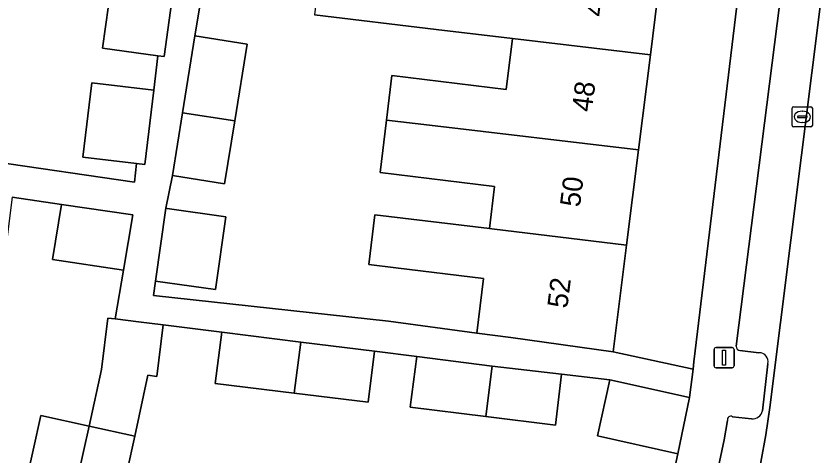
# Model space of a CAD drawing. Extents: x 162172 to 163187, y 382874 to 383685.
# Drawn here: x 163052.14 to 163091.57, y 383116.16 to 383137.87 of the extents above; entities that cross this region are included whole.
import ezdxf

# ---------------------------------------------------------------- set-up
doc = ezdxf.new("R2010")
doc.units = 0
for name, color, linetype in [('IMGEO_Erf', 7, 'Continuous'), ('IMGEO_Kolk', 7, 'Continuous'), ('IMGEO_Lichtmast', 7, 'Continuous'), ('IMGEO_Muur', 7, 'Continuous'), ('IMGEO_Pand', 7, 'Continuous'), ('IMGEO_Pand_nummerreeks', 7, 'Continuous'), ('IMGEO_Parkeervlak_open', 7, 'Continuous'), ('IMGEO_Rijbaan_lokaal_open', 7, 'Continuous'), ('IMGEO_Voetpad_open', 7, 'Continuous')]:
    doc.layers.add(name, color=color, linetype=linetype)

msp = doc.modelspace()

# ---------------------------------------------------------------- linework, layer by layer
at = {"layer": 'IMGEO_Erf'}
for points in [[(163084.073, 383140.663), (163083.486, 383135.958), (163082.899, 383131.249), (163082.312, 383126.541), (163081.653, 383121.26), (163085.594, 383120.406), (163085.639, 383120.779), (163093.359, 383184.774)], [(163045.037, 383138.705), (163050.673, 383137.856), (163050.346, 383135.679), (163049.976, 383133.218), (163044.339, 383134.068), (163043.983, 383131.701), (163057.99, 383129.648), (163058.091, 383130.579), (163055.442, 383130.893), (163055.877, 383134.562), (163058.943, 383134.199), (163059.146, 383135.906), (163056.419, 383136.285), (163056.859, 383139.456)], [(163061.345, 383139.169), (163060.978, 383136.891), (163063.562, 383136.473), (163062.952, 383132.696), (163062.447, 383129.57), (163059.863, 383129.988), (163059.54, 383128.365), (163059.599, 383128.357), (163062.501, 383127.944), (163061.989, 383124.344), (163059.028, 383124.765), (163058.937, 383124.047), (163070.543, 383122.779), (163074.902, 383122.183), (163075.232, 383124.894), (163070.904, 383125.417), (163069.572, 383125.578), (163069.872, 383128.046), (163075.531, 383127.362), (163075.784, 383129.449), (163070.126, 383130.135), (163070.44, 383132.725), (163070.707, 383134.924), (163076.366, 383134.24), (163076.672, 383136.764), (163072.9, 383137.21), (163066.888, 383137.921)], [(163082.278, 383104.451), (163084.848, 383116.231), (163080.868, 383117.114), (163081.483, 383119.882), (163079.1, 383120.16), (163078.792, 383117.647), (163075.359, 383118.067), (163071.62, 383118.524), (163071.937, 383121.035), (163069.852, 383121.308), (163069.533, 383118.779), (163065.89, 383119.224), (163061.986, 383119.702), (163062.307, 383122.248), (163059.417, 383122.601), (163059.096, 383120.055), (163058.657, 383120.109), (163058.004, 383117.092), (163057.624, 383115.384)]]:
    msp.add_lwpolyline(points, dxfattribs=at)
msp.add_lwpolyline([(163056.356, 383120.39), (163056.667, 383122.937), (163057.043, 383122.891), (163057.448, 383125.312), (163053.935, 383125.826), (163054.391, 383128.555), (163051.953, 383128.911), (163051.599, 383126.167), (163050.37, 383126.356), (163049.947, 383124.452), (163048.389, 383117.431), (163047.161, 383111.899), (163049.522, 383111.376), (163051.755, 383110.881), (163052.984, 383116.412), (163053.364, 383118.123), (163055.75, 383117.593)], close=True, dxfattribs=at)
at = {"layer": 'IMGEO_Kolk'}
for p, q in [((163090.567, 383133.387), (163091.419, 383133.387)), ((163090.492, 383132.461), (163090.492, 383133.313)), ((163090.98, 383133.167), (163091.005, 383133.167)), ((163091.493, 383133.313), (163091.493, 383132.461)), ((163090.751, 383132.881), (163090.751, 383132.893)), ((163091.189, 383132.844), (163090.791, 383132.844)), ((163090.794, 383132.93), (163091.192, 383132.93)), ((163091.003, 383132.607), (163090.978, 383132.607)), ((163091.235, 383132.893), (163091.235, 383132.881)), ((163091.419, 383132.387), (163090.567, 383132.387))]:
    msp.add_line(p, q, dxfattribs=at)
for points in [[(163090.567, 383133.387), (163091.419, 383133.387)], [(163090.492, 383132.461), (163090.492, 383133.313)], [(163091.493, 383133.313), (163091.493, 383132.461)], [(163091.419, 383132.387), (163090.567, 383132.387)]]:
    msp.add_lwpolyline(points, dxfattribs=at)
for centre, radius, start, end in [((163090.569, 383133.311), 0.0765, 91.552, 178.448), ((163090.569, 383133.311), 0.0765, 91.552, 178.448), ((163091.417, 383133.311), 0.0765, 1.552, 88.448), ((163091.417, 383133.311), 0.0765, 1.552, 88.448), ((163090.791, 383132.89), 0.0403, 85.8775, 175.7526), ((163090.788, 383132.88), 0.0366, 178.938, 274.7102), ((163091.192, 383132.887), 0.043, 264.8664, 352.4533), ((163091.196, 383132.892), 0.0386, 1.7309, 96.639), ((163090.569, 383132.463), 0.0765, 181.552, 268.448), ((163090.569, 383132.463), 0.0765, 181.552, 268.448), ((163091.417, 383132.463), 0.0765, 271.552, 358.448), ((163091.417, 383132.463), 0.0765, 271.552, 358.448)]:
    msp.add_arc(centre, radius, start, end, dxfattribs=at)
for centre, major_axis, ratio, start_param, end_param in [((163090.979, 383132.887), (-0.387, 0.002), 0.722429, 4.712389, 7.853982), ((163091.004, 383132.887), (-0.39, 0.002), 0.717154, 1.570796, 4.712389)]:
    msp.add_ellipse(centre, major_axis=major_axis, ratio=ratio, start_param=start_param, end_param=end_param, dxfattribs=at)
at = {"layer": 'IMGEO_Lichtmast'}
for p, q in [((163086.63, 383120.578), (163086.63, 383121.378)), ((163086.63, 383121.378), (163086.63, 383120.578)), ((163086.73, 383121.478), (163087.52, 383121.478)), ((163087.52, 383121.478), (163086.73, 383121.478)), ((163087.62, 383121.378), (163087.62, 383120.578)), ((163087.62, 383120.578), (163087.62, 383121.378)), ((163087.52, 383120.478), (163086.73, 383120.478)), ((163086.73, 383120.478), (163087.52, 383120.478))]:
    msp.add_line(p, q, dxfattribs=at)
msp.add_lwpolyline([(163087.05, 383121.353), (163087.2, 383121.353), (163087.2, 383120.603), (163087.05, 383120.603), (163087.05, 383121.353)], dxfattribs=at)
for centre, start, end in [((163086.73, 383121.378), 90, 180), ((163086.73, 383121.378), 90, 180), ((163087.52, 383121.378), 0, 90), ((163087.52, 383121.378), 360, 90), ((163086.73, 383120.578), 180, 270), ((163086.73, 383120.578), 180, 270), ((163087.52, 383120.578), 270, 0), ((163087.52, 383120.578), 270, 0)]:
    msp.add_arc(centre, 0.1, start, end, dxfattribs=at)
at = {"layer": 'IMGEO_Muur'}
msp.add_lwpolyline([(163082.278, 383104.451), (163084.848, 383116.231)], dxfattribs=at)
at = {"layer": 'IMGEO_Pand'}
for points in [[(163084.073, 383140.663), (163073.711, 383141.892), (163071.584, 383142.144), (163071.55, 383141.864), (163067.385, 383142.013), (163066.888, 383137.921), (163072.9, 383137.21), (163076.672, 383136.764), (163083.486, 383135.958)], [(163056.419, 383136.285), (163059.146, 383135.906), (163059.456, 383135.863), (163059.891, 383138.996), (163059.733, 383139.02), (163056.95, 383139.442), (163056.859, 383139.456)], [(163060.978, 383136.891), (163060.364, 383133.088), (163062.952, 383132.696), (163063.562, 383136.473)], [(163083.486, 383135.958), (163076.672, 383136.764), (163076.366, 383134.24), (163070.707, 383134.924), (163070.44, 383132.725), (163072.567, 383132.473), (163082.899, 383131.249)], [(163058.943, 383134.199), (163055.877, 383134.562), (163055.442, 383130.893), (163058.091, 383130.579), (163058.508, 383130.53)], [(163062.952, 383132.696), (163060.364, 383133.088), (163059.863, 383129.988), (163062.447, 383129.57)], [(163082.312, 383126.541), (163082.899, 383131.249), (163072.567, 383132.473), (163070.44, 383132.725), (163070.126, 383130.135), (163075.784, 383129.449), (163075.531, 383127.362), (163075.651, 383127.347)], [(163057.904, 383128.041), (163054.391, 383128.555), (163053.935, 383125.826), (163057.448, 383125.312)], [(163061.989, 383124.344), (163062.501, 383127.944), (163059.599, 383128.357), (163059.54, 383128.365), (163059.028, 383124.765)], [(163082.312, 383126.541), (163075.651, 383127.347), (163075.531, 383127.362), (163069.872, 383128.046), (163069.572, 383125.578), (163070.904, 383125.417), (163075.232, 383124.894), (163074.902, 383122.183), (163076.582, 383121.979), (163081.653, 383121.26)], [(163059.417, 383122.601), (163058.187, 383122.751), (163057.043, 383122.891), (163056.667, 383122.937), (163056.356, 383120.39), (163055.75, 383117.593), (163058.004, 383117.092), (163058.657, 383120.109), (163059.096, 383120.055)], [(163066.209, 383121.753), (163062.307, 383122.248), (163061.986, 383119.702), (163065.89, 383119.224)], [(163069.852, 383121.308), (163066.209, 383121.753), (163065.89, 383119.224), (163069.533, 383118.779)], [(163075.673, 383120.56), (163071.937, 383121.035), (163071.62, 383118.524), (163075.359, 383118.067)], [(163079.1, 383120.16), (163075.673, 383120.56), (163075.359, 383118.067), (163078.792, 383117.647)], [(163084.848, 383116.231), (163085.425, 383119.008), (163081.483, 383119.882), (163080.868, 383117.114)], [(163047.965, 383104.342), (163052.592, 383103.321), (163054.919, 383113.835), (163055.75, 383117.593), (163053.364, 383118.123), (163052.984, 383116.412), (163051.755, 383110.881), (163049.522, 383111.376)], [(163055.75, 383117.593), (163054.919, 383113.835), (163052.592, 383103.321), (163057.218, 383102.3), (163058.772, 383109.325), (163056.395, 383109.853), (163057.624, 383115.384), (163058.004, 383117.092)]]:
    msp.add_lwpolyline(points, close=True, dxfattribs=at)
at = {"layer": 'IMGEO_Parkeervlak_open'}
for points in [[(163088.666, 383114.485), (163088.944, 383115.819), (163089.188, 383117.161), (163089.396, 383118.508), (163091.989, 383139.272), (163092.408, 383142.593), (163097.343, 383181.43), (163097.492, 383182.861), (163097.6, 383184.296), (163097.666, 383185.733), (163097.793, 383192.095), (163097.839, 383195.416), (163098.903, 383242.236), (163098.994, 383245.57), (163099.431, 383263.705), (163099.55, 383265.112), (163099.718, 383266.514), (163099.935, 383267.91), (163100.779, 383272.585)], [(163097.108, 383249.999), (163095.92, 383195.958), (163095.692, 383185.588), (163095.609, 383184.173), (163095.484, 383182.761), (163095.316, 383181.353), (163087.724, 383121.555)], [(163087.91, 383121.327), (163088.852, 383121.216)], [(163089.287, 383120.682), (163089.022, 383118.352)], [(163088.48, 383117.953), (163087.541, 383118.061)], [(163087.293, 383117.879), (163087.129, 383116.91), (163086.909, 383115.832), (163082.7, 383096.377)]]:
    msp.add_lwpolyline(points, dxfattribs=at)
for centre, radius, start, end in [((163087.936, 383121.538), 0.213, 175.4809, 262.9335), ((163088.876, 383120.792), 0.425, 345.0433, 93.2897), ((163087.458, 383117.914), 0.169, 60.5264, 192.0213), ((163088.535, 383118.446), 0.496, 263.675, 349.0432)]:
    msp.add_arc(centre, radius, start, end, dxfattribs=at)
at = {"layer": 'IMGEO_Rijbaan_lokaal_open'}
msp.add_lwpolyline([(163092.892, 383120.13), (163095.26, 383138.814), (163091.989, 383139.272), (163089.396, 383118.508), (163089.188, 383117.161), (163088.944, 383115.819), (163088.666, 383114.485), (163084.478, 383095.323), (163084.088, 383093.61), (163087.256, 383092.943), (163088.032, 383096.695), (163092.174, 383115.79), (163092.457, 383117.229), (163092.696, 383118.676)], close=True, dxfattribs=at)
at = {"layer": 'IMGEO_Voetpad_open'}
for points in [[(163087.724, 383121.555), (163095.316, 383181.353), (163095.484, 383182.761), (163095.609, 383184.173), (163095.692, 383185.588), (163095.92, 383195.958), (163097.108, 383249.999)], [(163094.727, 383246.322), (163093.359, 383184.774), (163085.639, 383120.779), (163085.594, 383120.406), (163085.425, 383119.008), (163084.848, 383116.231), (163082.278, 383104.451), (163080.745, 383097.467), (163080.543, 383097.511), (163080.285, 383096.581), (163082.7, 383096.377), (163086.909, 383115.832)], [(163059.891, 383138.996), (163059.456, 383135.863), (163059.146, 383135.906), (163058.943, 383134.199), (163058.508, 383130.53), (163058.091, 383130.579), (163057.99, 383129.648), (163043.983, 383131.701)], [(163051.953, 383128.911), (163054.391, 383128.555), (163057.904, 383128.041), (163057.448, 383125.312), (163057.043, 383122.891), (163058.187, 383122.751), (163059.417, 383122.601), (163062.307, 383122.248), (163066.209, 383121.753), (163069.852, 383121.308), (163071.937, 383121.035), (163075.673, 383120.56), (163079.1, 383120.16), (163081.483, 383119.882), (163085.425, 383119.008), (163085.594, 383120.406), (163081.653, 383121.26), (163076.582, 383121.979), (163074.902, 383122.183), (163070.543, 383122.779), (163058.937, 383124.047), (163059.028, 383124.765), (163059.54, 383128.365), (163059.863, 383129.988), (163060.364, 383133.088), (163060.978, 383136.891), (163061.345, 383139.169)], [(163088.852, 383121.216), (163087.91, 383121.327)], [(163089.022, 383118.352), (163089.287, 383120.682)], [(163087.541, 383118.061), (163088.48, 383117.953)], [(163086.909, 383115.832), (163087.129, 383116.91), (163087.293, 383117.879)]]:
    msp.add_lwpolyline(points, dxfattribs=at)
for centre, radius, start, end in [((163087.936, 383121.538), 0.213, 175.4809, 262.9335), ((163088.876, 383120.792), 0.425, 345.0433, 93.2897), ((163087.458, 383117.914), 0.169, 60.5264, 192.0213), ((163088.535, 383118.446), 0.496, 263.675, 349.0432)]:
    msp.add_arc(centre, radius, start, end, dxfattribs=at)

# ---------------------------------------------------------------- texts
at = {"layer": 'IMGEO_Pand_nummerreeks'}
for s, rotation, p in [('46', 82.8898, (163081.176, 383137.802)), ('48', 82.8911, (163080.59, 383133.098)), ('50', 82.8911, (163080.002, 383128.39)), ('52', 82.8898, (163079.379, 383123.389))]:
    msp.add_text(s, height=1, rotation=rotation, dxfattribs=at).set_placement(p)

doc.saveas('drawing.dxf')
